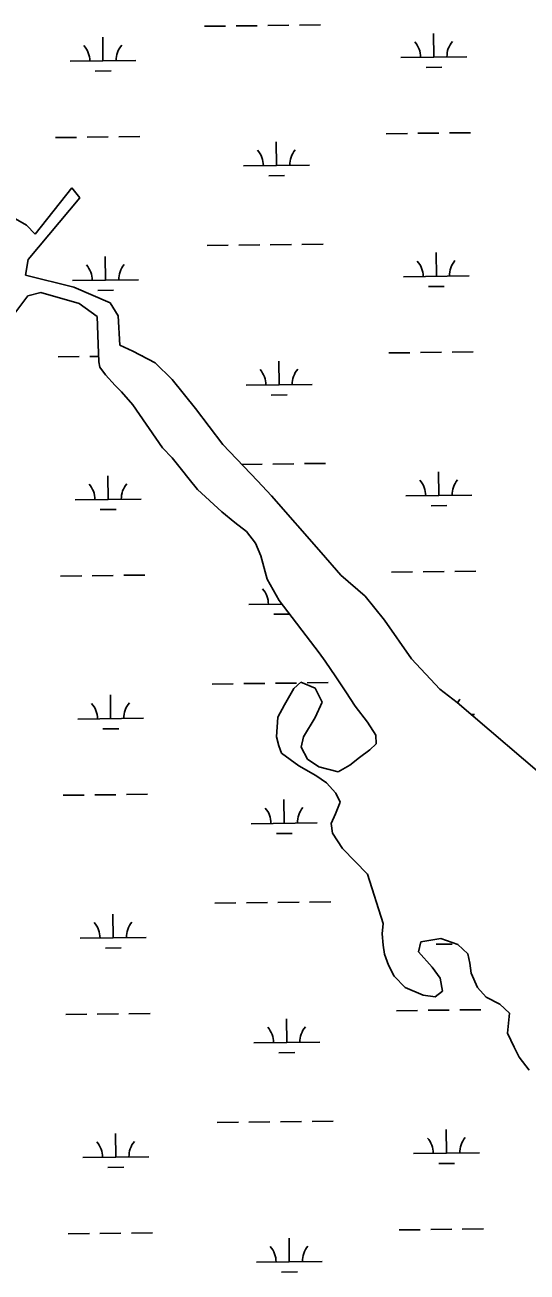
# Model space of a CAD drawing. Extents: x 3684037 to 3722149, y 433263 to 459021.
# Drawn here: x 3716909 to 3717671, y 453919 to 455811 of the extents above; entities that cross this region are included whole.
import ezdxf

# ---------------------------------------------------------------- set-up
doc = ezdxf.new("R2010")
doc.units = 0
doc.layers.add('V-TOPO-SHOR', color=7, linetype='Continuous')
doc.layers.add('V-WETL-SWMP', color=7, linetype='Continuous')

msp = doc.modelspace()

# ---------------------------------------------------------------- linework, layer by layer
at = {"layer": 'V-TOPO-SHOR'}
for p, q in [((3716979.8, 455564.3), (3716924.5, 455493.7)), ((3716992.1, 455549), (3716979.8, 455564.3)), ((3716913.9, 455455.1), (3716992.1, 455549)), ((3716911, 455507.5), (3716865, 455533.8)), ((3716924.5, 455493.7), (3716911, 455507.5)), ((3716909.7, 455431.5), (3716913.9, 455455.1)), ((3716982.9, 455413.4), (3716909.7, 455431.5)), ((3716913.5, 455400.1), (3716933.1, 455405.3)), ((3716933.1, 455405.3), (3716991.4, 455388.5)), ((3717038.2, 455389.4), (3716982.9, 455413.4)), ((3716822.6, 455280.3), (3716913.5, 455400.1)), ((3716991.4, 455388.5), (3717018.7, 455368.7)), ((3717050.1, 455370.1), (3717038.2, 455389.4)), ((3717018.7, 455368.7), (3717020.1, 455327)), ((3717053.1, 455325.2), (3717050.1, 455370.1)), ((3717020.1, 455327), (3717020.9, 455300.3)), ((3717072.8, 455316.5), (3717053.1, 455325.2)), ((3717106.5, 455298.4), (3717072.8, 455316.5)), ((3717020.9, 455300.3), (3717022.7, 455292.1)), ((3717022.7, 455292.1), (3717031.2, 455280.3)), ((3717132.1, 455273.2), (3717106.5, 455298.4)), ((3717031.2, 455280.3), (3717045.9, 455264.2)), ((3717167.5, 455229.4), (3717132.1, 455273.2)), ((3717045.9, 455264.2), (3717055.5, 455254.7)), ((3717055.5, 455254.7), (3717072.7, 455234.8)), ((3717072.7, 455234.8), (3717117.6, 455169.5)), ((3717209.2, 455174.4), (3717167.5, 455229.4)), ((3717117.6, 455169.5), (3717132.1, 455154.5)), ((3717261.9, 455119.5), (3717209.2, 455174.4)), ((3717132.1, 455154.5), (3717146.4, 455136.9)), ((3717146.4, 455136.9), (3717157.9, 455122.2)), ((3717157.9, 455122.2), (3717170.8, 455106.4)), ((3717283, 455096.7), (3717261.9, 455119.5)), ((3717170.8, 455106.4), (3717207.5, 455072.4)), ((3717358.1, 455010.7), (3717283, 455096.7)), ((3717207.5, 455072.4), (3717227.6, 455056.3)), ((3717227.6, 455056.3), (3717245.2, 455042.9)), ((3717245.2, 455042.9), (3717258.6, 455025)), ((3717258.6, 455025), (3717266.6, 455005.6)), ((3717266.6, 455005.6), (3717276.4, 454970.1)), ((3717388.2, 454976.5), (3717358.1, 455010.7)), ((3717276.4, 454970.1), (3717294.8, 454938)), ((3717425.3, 454944.6), (3717388.2, 454976.5)), ((3717294.8, 454938), (3717355.4, 454858.5)), ((3717454.6, 454908.2), (3717425.3, 454944.6)), ((3717495.6, 454849.5), (3717454.6, 454908.2)), ((3717355.4, 454858.5), (3717364.6, 454845.7)), ((3717364.6, 454845.7), (3717380.5, 454822)), ((3717538.3, 454803.2), (3717495.6, 454849.5)), ((3717380.5, 454822), (3717395.9, 454799.2)), ((3717316.9, 454804.2), (3717302.6, 454779.8)), ((3717327.7, 454814), (3717316.9, 454804.2)), ((3717349.2, 454804.9), (3717327.7, 454814)), ((3717359.9, 454783.9), (3717349.2, 454804.9)), ((3717395.9, 454799.2), (3717409.9, 454777.6)), ((3717564.7, 454783), (3717538.3, 454803.2)), ((3717302.6, 454779.8), (3717292.4, 454760.9)), ((3717349.3, 454760.2), (3717359.9, 454783.9)), ((3717733.2, 454638.8), (3717564.7, 454783)), ((3717292.4, 454760.9), (3717290.6, 454731.1)), ((3717331.3, 454731), (3717349.3, 454760.2)), ((3717409.9, 454777.6), (3717428.7, 454753.5)), ((3717428.7, 454753.5), (3717441.2, 454733.4)), ((3717290.6, 454731.1), (3717294.3, 454717.4)), ((3717327.8, 454715.2), (3717331.3, 454731)), ((3717441.2, 454733.4), (3717441.7, 454720.5)), ((3717294.3, 454717.4), (3717298.3, 454706.2)), ((3717298.3, 454706.2), (3717324.6, 454687)), ((3717337.8, 454697.2), (3717327.8, 454715.2)), ((3717432, 454711.4), (3717416.7, 454699.9)), ((3717441.7, 454720.5), (3717432, 454711.4)), ((3717324.6, 454687), (3717350.3, 454672.2)), ((3717354.7, 454685.6), (3717337.8, 454697.2)), ((3717384.2, 454677.8), (3717354.7, 454685.6)), ((3717401.8, 454687.9), (3717384.2, 454677.8)), ((3717416.7, 454699.9), (3717401.8, 454687.9)), ((3717350.3, 454672.2), (3717366.3, 454661.2)), ((3717366.3, 454661.2), (3717380.5, 454645.4)), ((3717380.5, 454645.4), (3717387, 454632.2)), ((3717387, 454632.2), (3717379.9, 454614.2)), ((3717379.9, 454614.2), (3717373.4, 454599.4)), ((3717373.4, 454599.4), (3717375.4, 454584.9)), ((3717375.4, 454584.9), (3717390.9, 454561.5)), ((3717390.9, 454561.5), (3717428.5, 454522.8)), ((3717428.5, 454522.8), (3717452.2, 454448.1)), ((3717452.2, 454448.1), (3717450.9, 454432.4)), ((3717450.9, 454432.4), (3717452.3, 454415.1)), ((3717506, 454404.9), (3717509.7, 454419.9)), ((3717509.7, 454419.9), (3717540, 454425)), ((3717540, 454425), (3717565.8, 454416.1)), ((3717452.3, 454415.1), (3717454.5, 454401.1)), ((3717454.5, 454401.1), (3717460.5, 454384.5)), ((3717526.7, 454381.6), (3717506, 454404.9)), ((3717565.8, 454416.1), (3717581.1, 454402.1)), ((3717581.1, 454402.1), (3717584, 454387.7)), ((3717460.5, 454384.5), (3717469.3, 454367.8)), ((3717539, 454364.8), (3717526.7, 454381.6)), ((3717584, 454387.7), (3717585.9, 454372.4)), ((3717469.3, 454367.8), (3717485.8, 454351)), ((3717542.4, 454345.2), (3717539, 454364.8)), ((3717585.9, 454372.4), (3717595.7, 454350.7)), ((3717485.8, 454351), (3717513, 454339.2)), ((3717531.5, 454336.5), (3717542.4, 454345.2)), ((3717595.7, 454350.7), (3717608.5, 454335.9)), ((3717513, 454339.2), (3717531.5, 454336.5)), ((3717608.5, 454335.9), (3717629.5, 454325.3)), ((3717629.5, 454325.3), (3717643.9, 454312)), ((3717643.9, 454312), (3717641.2, 454281.7)), ((3717641.2, 454281.7), (3717651.1, 454260)), ((3717651.1, 454260), (3717659, 454245.3)), ((3717659, 454245.3), (3717673.9, 454225.2))]:
    msp.add_line(p, q, dxfattribs=at)
at = {"layer": 'V-WETL-SWMP'}
for p, q in [((3717181.3, 455809.2), (3717213.3, 455809.6)), ((3717229.3, 455809.8), (3717261.3, 455810.1)), ((3717277.3, 455810.3), (3717309.3, 455810.7)), ((3717325.3, 455810.9), (3717357.3, 455811.2)), ((3717027.3, 455756.7), (3717026.9, 455792.7)), ((3717529.2, 455762.5), (3717528.8, 455798.5)), ((3717479.2, 455761.9), (3717579.2, 455763.1)), ((3716977.3, 455756.1), (3717077.3, 455757.2)), ((3717517.4, 455746.9), (3717541.4, 455747.2)), ((3717015.5, 455741.1), (3717039.5, 455741.4)), ((3716955.3, 455640.4), (3716987.3, 455640.7)), ((3717003.3, 455640.9), (3717035.3, 455641.3)), ((3717051.3, 455641.5), (3717083.3, 455641.9)), ((3717290.6, 455597.8), (3717290.2, 455633.8)), ((3717457.1, 455646.2), (3717489.1, 455646.6)), ((3717505.1, 455646.8), (3717537.1, 455647.1)), ((3717553.1, 455647.3), (3717585.1, 455647.7)), ((3717240.6, 455597.3), (3717340.6, 455598.4)), ((3717278.8, 455582.3), (3717302.8, 455582.6)), ((3716979.8, 455564.3), (3716924.5, 455493.7)), ((3716992.1, 455549), (3716979.8, 455564.3)), ((3716913.9, 455455.1), (3716992.1, 455549)), ((3716911, 455507.5), (3716865, 455533.8)), ((3716924.5, 455493.7), (3716911, 455507.5)), ((3717281.2, 455477.7), (3717313.2, 455478)), ((3717329.2, 455478.2), (3717361.2, 455478.6)), ((3717031.2, 455424), (3717030.8, 455460)), ((3717185.2, 455476.5), (3717217.2, 455476.9)), ((3717233.2, 455477.1), (3717265.2, 455477.5)), ((3717533.1, 455429.8), (3717532.6, 455465.8)), ((3716909.7, 455431.5), (3716913.9, 455455.1)), ((3716982.9, 455413.4), (3716909.7, 455431.5)), ((3716981.2, 455423.4), (3717081.2, 455424.6)), ((3717483.1, 455429.3), (3717583.1, 455430.4)), ((3716913.5, 455400.1), (3716933.1, 455405.3)), ((3716933.1, 455405.3), (3716991.4, 455388.5)), ((3717038.2, 455389.4), (3716982.9, 455413.4)), ((3717019.4, 455408.4), (3717043.4, 455408.7)), ((3717521.2, 455414.3), (3717545.2, 455414.6)), ((3716822.6, 455280.3), (3716913.5, 455400.1)), ((3716991.4, 455388.5), (3717018.7, 455368.7)), ((3717050.1, 455370.1), (3717038.2, 455389.4)), ((3717018.7, 455368.7), (3717020.1, 455327)), ((3717053.1, 455325.2), (3717050.1, 455370.1)), ((3717020.1, 455327), (3717020.9, 455300.3)), ((3716959.1, 455307.7), (3716991.1, 455308.1)), ((3717007.1, 455308.3), (3717020.7, 455308.4)), ((3717072.8, 455316.5), (3717053.1, 455325.2)), ((3717106.5, 455298.4), (3717072.8, 455316.5)), ((3717086.5, 455309.2), (3717087.1, 455309.2)), ((3717461, 455313.6), (3717493, 455313.9)), ((3717509, 455314.1), (3717541, 455314.5)), ((3717557, 455314.7), (3717589, 455315.1)), ((3717020.9, 455300.3), (3717022.7, 455292.1)), ((3717022.7, 455292.1), (3717031.2, 455280.3)), ((3717132.1, 455273.2), (3717106.5, 455298.4)), ((3717294.5, 455265.2), (3717294.1, 455301.2)), ((3717031.2, 455280.3), (3717045.9, 455264.2)), ((3717167.5, 455229.4), (3717132.1, 455273.2)), ((3717045.9, 455264.2), (3717055.5, 455254.7)), ((3717055.5, 455254.7), (3717072.7, 455234.8)), ((3717244.5, 455264.6), (3717344.5, 455265.8)), ((3717072.7, 455234.8), (3717117.6, 455169.5)), ((3717282.7, 455249.6), (3717306.7, 455249.9)), ((3717209.2, 455174.4), (3717167.5, 455229.4)), ((3717117.6, 455169.5), (3717132.1, 455154.5)), ((3717261.9, 455119.5), (3717209.2, 455174.4)), ((3717132.1, 455154.5), (3717146.4, 455136.9)), ((3717237.9, 455144.5), (3717269, 455144.8)), ((3717285, 455145), (3717317, 455145.4)), ((3717333, 455145.6), (3717365, 455145.9)), ((3717035.1, 455091.3), (3717034.6, 455127.3)), ((3717146.4, 455136.9), (3717157.9, 455122.2)), ((3717157.9, 455122.2), (3717170.8, 455106.4)), ((3717283, 455096.7), (3717261.9, 455119.5)), ((3717536.9, 455097.2), (3717536.5, 455133.2)), ((3717170.8, 455106.4), (3717207.5, 455072.4)), ((3716985.1, 455090.8), (3717085.1, 455091.9)), ((3717358.1, 455010.7), (3717283, 455096.7)), ((3717486.9, 455096.6), (3717586.9, 455097.8)), ((3717525.1, 455081.6), (3717549.1, 455081.9)), ((3717023.2, 455075.8), (3717047.2, 455076.1)), ((3717207.5, 455072.4), (3717227.6, 455056.3)), ((3717227.6, 455056.3), (3717245.2, 455042.9)), ((3717245.2, 455042.9), (3717258.6, 455025)), ((3717258.6, 455025), (3717266.6, 455005.6)), ((3717266.6, 455005.6), (3717276.4, 454970.1)), ((3717388.2, 454976.5), (3717358.1, 455010.7)), ((3716963, 454975.1), (3716995, 454975.4)), ((3717011, 454975.6), (3717043, 454976)), ((3717059, 454976.2), (3717091, 454976.6)), ((3717276.4, 454970.1), (3717294.8, 454938)), ((3717425.3, 454944.6), (3717388.2, 454976.5)), ((3717464.9, 454980.9), (3717496.9, 454981.3)), ((3717512.9, 454981.5), (3717544.9, 454981.8)), ((3717560.9, 454982), (3717592.9, 454982.4)), ((3717248.4, 454932), (3717298.9, 454932.5)), ((3717294.8, 454938), (3717355.4, 454858.5)), ((3717298.4, 454932.5), (3717298.4, 454933.3)), ((3717454.6, 454908.2), (3717425.3, 454944.6)), ((3717286.5, 454917), (3717310.5, 454917.3)), ((3717495.6, 454849.5), (3717454.6, 454908.2)), ((3717355.4, 454858.5), (3717364.6, 454845.7)), ((3717364.6, 454845.7), (3717380.5, 454822)), ((3717538.3, 454803.2), (3717495.6, 454849.5)), ((3717380.5, 454822), (3717395.9, 454799.2)), ((3717192.9, 454811.2), (3717224.9, 454811.6)), ((3717240.9, 454811.8), (3717272.9, 454812.2)), ((3717288.9, 454812.4), (3717320.9, 454812.7)), ((3717316.9, 454804.2), (3717302.6, 454779.8)), ((3717327.7, 454814), (3717316.9, 454804.2)), ((3717349.2, 454804.9), (3717327.7, 454814)), ((3717336.9, 454812.9), (3717368.9, 454813.3)), ((3717359.9, 454783.9), (3717349.2, 454804.9)), ((3717395.9, 454799.2), (3717409.9, 454777.6)), ((3717564.7, 454783), (3717538.3, 454803.2)), ((3717038.9, 454758.7), (3717038.5, 454794.7)), ((3717302.6, 454779.8), (3717292.4, 454760.9)), ((3717349.3, 454760.2), (3717359.9, 454783.9)), ((3717733.2, 454638.8), (3717564.7, 454783)), ((3716988.9, 454758.1), (3717088.9, 454759.3)), ((3717292.4, 454760.9), (3717290.6, 454731.1)), ((3717331.3, 454731), (3717349.3, 454760.2)), ((3717409.9, 454777.6), (3717428.7, 454753.5)), ((3717585.7, 454765.1), (3717590.8, 454765.1)), ((3717027.1, 454743.1), (3717051.1, 454743.4)), ((3717428.7, 454753.5), (3717441.2, 454733.4)), ((3717290.6, 454731.1), (3717294.3, 454717.4)), ((3717327.8, 454715.2), (3717331.3, 454731)), ((3717441.2, 454733.4), (3717441.7, 454720.5)), ((3717294.3, 454717.4), (3717298.3, 454706.2)), ((3717298.3, 454706.2), (3717324.6, 454687)), ((3717337.8, 454697.2), (3717327.8, 454715.2)), ((3717432, 454711.4), (3717416.7, 454699.9)), ((3717441.7, 454720.5), (3717432, 454711.4)), ((3717324.6, 454687), (3717350.3, 454672.2)), ((3717354.7, 454685.6), (3717337.8, 454697.2)), ((3717384.2, 454677.8), (3717354.7, 454685.6)), ((3717401.8, 454687.9), (3717384.2, 454677.8)), ((3717416.7, 454699.9), (3717401.8, 454687.9)), ((3717350.3, 454672.2), (3717366.3, 454661.2)), ((3717366.3, 454661.2), (3717380.5, 454645.4)), ((3717380.5, 454645.4), (3717387, 454632.2)), ((3716966.9, 454642.4), (3716998.9, 454642.8)), ((3717014.9, 454643), (3717046.9, 454643.3)), ((3717062.9, 454643.5), (3717094.9, 454643.9)), ((3717302.2, 454599.9), (3717301.8, 454635.9)), ((3717387, 454632.2), (3717379.9, 454614.2)), ((3717379.9, 454614.2), (3717373.4, 454599.4)), ((3717252.2, 454599.3), (3717352.2, 454600.5)), ((3717373.4, 454599.4), (3717375.4, 454584.9)), ((3717290.4, 454584.3), (3717314.4, 454584.6)), ((3717375.4, 454584.9), (3717390.9, 454561.5)), ((3717390.9, 454561.5), (3717428.5, 454522.8)), ((3717428.5, 454522.8), (3717452.2, 454448.1)), ((3717196.8, 454478.6), (3717228.8, 454479)), ((3717244.8, 454479.1), (3717276.8, 454479.5)), ((3717292.8, 454479.7), (3717324.8, 454480.1)), ((3717340.8, 454480.3), (3717372.8, 454480.6)), ((3717042.8, 454426), (3717042.4, 454462)), ((3717452.2, 454448.1), (3717450.9, 454432.4)), ((3716992.8, 454425.5), (3717092.8, 454426.6)), ((3717450.9, 454432.4), (3717452.3, 454415.1)), ((3717506, 454404.9), (3717509.7, 454419.9)), ((3717509.7, 454419.9), (3717540, 454425)), ((3717540, 454425), (3717565.8, 454416.1)), ((3717031, 454410.5), (3717055, 454410.8)), ((3717452.3, 454415.1), (3717454.5, 454401.1)), ((3717454.5, 454401.1), (3717460.5, 454384.5)), ((3717526.7, 454381.6), (3717506, 454404.9)), ((3717532.9, 454416.3), (3717556.9, 454416.6)), ((3717565.8, 454416.1), (3717581.1, 454402.1)), ((3717581.1, 454402.1), (3717584, 454387.7)), ((3717460.5, 454384.5), (3717469.3, 454367.8)), ((3717539, 454364.8), (3717526.7, 454381.6)), ((3717584, 454387.7), (3717585.9, 454372.4)), ((3717469.3, 454367.8), (3717485.8, 454351)), ((3717542.4, 454345.2), (3717539, 454364.8)), ((3717585.9, 454372.4), (3717595.7, 454350.7)), ((3717485.8, 454351), (3717513, 454339.2)), ((3717531.5, 454336.5), (3717542.4, 454345.2)), ((3717595.7, 454350.7), (3717608.5, 454335.9)), ((3717513, 454339.2), (3717531.5, 454336.5)), ((3717608.5, 454335.9), (3717629.5, 454325.3)), ((3717629.5, 454325.3), (3717643.9, 454312)), ((3716970.7, 454309.8), (3717002.7, 454310.1)), ((3717018.7, 454310.3), (3717050.7, 454310.7)), ((3717066.7, 454310.9), (3717098.7, 454311.3)), ((3717472.6, 454315.6), (3717504.6, 454316)), ((3717520.6, 454316.2), (3717552.6, 454316.5)), ((3717568.6, 454316.7), (3717600.6, 454317.1)), ((3717643.9, 454312), (3717641.2, 454281.7)), ((3717306.1, 454267.2), (3717305.7, 454303.2)), ((3717256.1, 454266.7), (3717356.1, 454267.8)), ((3717641.2, 454281.7), (3717651.1, 454260)), ((3717294.3, 454251.7), (3717318.3, 454251.9)), ((3717651.1, 454260), (3717659, 454245.3)), ((3717659, 454245.3), (3717673.9, 454225.2)), ((3717200.7, 454145.9), (3717232.7, 454146.3)), ((3717248.7, 454146.5), (3717280.7, 454146.9)), ((3717296.7, 454147), (3717328.7, 454147.4)), ((3717344.7, 454147.6), (3717376.7, 454148)), ((3717548.5, 454099.2), (3717548.1, 454135.2)), ((3717046.7, 454093.4), (3717046.3, 454129.4)), ((3717498.6, 454098.7), (3717598.5, 454099.8)), ((3716996.7, 454092.8), (3717096.7, 454094)), ((3717034.9, 454077.8), (3717058.9, 454078.1)), ((3717536.7, 454083.7), (3717560.7, 454083.9)), ((3717476.5, 453983), (3717508.5, 453983.3)), ((3717524.5, 453983.5), (3717556.5, 453983.9)), ((3717572.5, 453984.1), (3717604.5, 453984.4)), ((3716974.6, 453977.1), (3717006.6, 453977.5)), ((3717022.6, 453977.7), (3717054.6, 453978)), ((3717070.6, 453978.2), (3717102.6, 453978.6)), ((3717310, 453934.6), (3717309.6, 453970.6)), ((3717260, 453934), (3717360, 453935.2)), ((3717298.2, 453919), (3717322.2, 453919.3))]:
    msp.add_line(p, q, dxfattribs=at)
for centre, start, end in [((3717473.9, 455762.3), 359.8949, 41.4385), ((3717584.4, 455763.6), 139.8949, 181.4385), ((3716972.1, 455756.5), 359.8949, 41.4385), ((3717082.6, 455757.8), 139.8949, 181.4385), ((3717235.4, 455597.7), 359.8949, 41.4385), ((3717345.9, 455599), 139.8949, 181.4385), ((3716975.9, 455423.8), 359.8949, 41.4385), ((3717086.4, 455425.1), 139.8949, 181.4385), ((3717477.8, 455429.7), 359.8949, 41.4385), ((3717588.3, 455431), 139.8949, 181.4385), ((3717349.7, 455266.3), 139.8949, 181.4385), ((3717239.2, 455265), 359.8949, 41.4385), ((3717481.7, 455097), 359.8949, 41.4385), ((3717592.2, 455098.3), 139.8949, 181.4385), ((3716979.8, 455091.2), 359.8949, 41.4385), ((3717090.3, 455092.5), 139.8949, 181.4385), ((3717243.1, 454932.4), 359.8949, 41.4385), ((3716983.7, 454758.5), 359.8949, 41.4385), ((3717094.2, 454759.8), 139.8949, 181.4385), ((3717596, 454765.7), 139.8949, 151.1826), ((3717247, 454599.7), 359.8949, 41.4385), ((3717357.5, 454601), 139.8949, 181.4385), ((3716987.6, 454425.9), 359.8949, 41.4385), ((3717098, 454427.2), 139.8949, 181.4385), ((3717250.9, 454267.1), 359.8949, 41.4385), ((3717361.3, 454268.4), 139.8949, 181.4385), ((3716991.4, 454093.2), 359.8949, 41.4385), ((3717101.9, 454094.5), 139.8949, 181.4385), ((3717493.3, 454099.1), 359.8949, 41.4385), ((3717603.8, 454100.3), 139.8949, 181.4385), ((3717254.7, 453934.4), 359.8949, 41.4385), ((3717365.2, 453935.7), 139.8949, 181.4385)]:
    msp.add_arc(centre, 35.2, start, end, dxfattribs=at)

doc.saveas('drawing.dxf')
